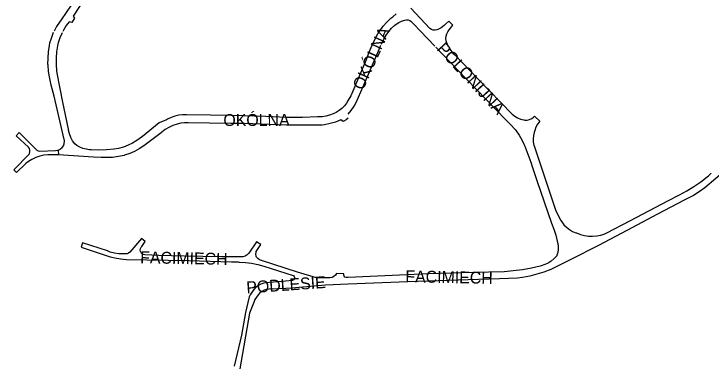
# Model space of a CAD drawing. Extents: x -304109 to -273954, y 21500 to 39796.
# Drawn here: x -290681 to -290095, y 26444 to 26736 of the extents above; entities that cross this region are included whole.
import ezdxf

# ---------------------------------------------------------------- set-up
doc = ezdxf.new("R2010")
doc.units = 0
doc.layers.add('krawedzie_ulic', color=7, linetype='Continuous')
doc.layers.add('nazwy_ulic', color=7, linetype='Continuous')

msp = doc.modelspace()

# ---------------------------------------------------------------- linework, layer by layer
at = {"layer": 'krawedzie_ulic'}
for points in [[(-290602.593, 26789.024), (-290629.036, 26750), (-290641.487, 26731.217), (-290643.045, 26729.209), (-290645.443, 26725.6), (-290647.498, 26721.785)], [(-290621.437, 26750), (-290631.572, 26734.281), (-290630.266, 26732.643), (-290632.459, 26729.078), (-290634.792, 26729.735), (-290637.237, 26726.452), (-290639.532, 26722.627), (-290640.125, 26721.495)], [(-290315.559, 26708.707), (-290316.566, 26711.342), (-290316.822, 26711.845), (-290317.478, 26713.698), (-290317.746, 26715.645), (-290317.616, 26717.607), (-290317.092, 26719.501), (-290316.196, 26721.251), (-290314.966, 26722.784), (-290311.917, 26726.827), (-290315.375, 26730.184), (-290317.764, 26727.871), (-290319.158, 26726.581), (-290321.705, 26724.657), (-290324.473, 26723.066), (-290325.247, 26722.791), (-290326.852, 26722.538), (-290328.47, 26722.683), (-290330.004, 26723.217), (-290331.362, 26724.109), (-290347.227, 26741.225)], [(-290379.328, 26711.219), (-290378.742, 26712.437), (-290375.134, 26719.387), (-290373.204, 26722.389), (-290370.428, 26726.051), (-290367.345, 26729.457), (-290363.977, 26732.582), (-290362.541, 26733.709), (-290359.657, 26736.345)], [(-290372.015, 26710.931), (-290369.871, 26715.063), (-290368.053, 26718.331), (-290365.896, 26721.387), (-290363.425, 26724.195), (-290360.669, 26726.723), (-290359.629, 26727.547), (-290357.405, 26729.079), (-290354.98, 26730.267), (-290352.405, 26731.084), (-290350.835, 26731.385), (-290349.451, 26731.289), (-290348.151, 26730.803), (-290347.042, 26729.969), (-290346.844, 26729.757), (-290344.632, 26727.646), (-290339.471, 26722.102), (-290327.063, 26709.16)], [(-290652.658, 26693.8), (-290652.636, 26699.149), (-290652.214, 26704.493), (-290651.395, 26709.79), (-290650.97, 26711.832), (-290649.817, 26716.009), (-290648.284, 26720.062), (-290647.898, 26720.932)], [(-290379.732, 26710.365), (-290382.874, 26703.191), (-290384.992, 26697.698), (-290397.899, 26667.465), (-290400, 26663.88), (-290401.427, 26661.285), (-290403.19, 26658.905), (-290405.257, 26656.784), (-290407.591, 26654.961), (-290410.149, 26653.469), (-290412.771, 26652.373), (-290415.672, 26651.121), (-290418.709, 26650.245), (-290421.831, 26649.759), (-290424.99, 26649.671), (-290425.884, 26649.719), (-290438.505, 26649.237), (-290451.134, 26649.155), (-290451.508, 26649.159), (-290469.216, 26649.927), (-290498.485, 26650.874), (-290515.791, 26651.104), (-290535.995, 26651.283), (-290539.313, 26651.361), (-290542.616, 26651.04), (-290545.856, 26650.324), (-290548.987, 26649.223), (-290551.963, 26647.755), (-290552.909, 26647.189), (-290559.21, 26644.653), (-290573.117, 26633.212), (-290577.977, 26629.875), (-290581.544, 26627.669), (-290585.305, 26625.812), (-290589.226, 26624.321), (-290593.27, 26623.211), (-290596.979, 26622.546), (-290603.409, 26621.968), (-290609.863, 26621.789), (-290616.315, 26622.009), (-290617.849, 26622.121), (-290620.64, 26622.417), (-290623.361, 26623.106), (-290625.956, 26624.174), (-290628.373, 26625.6), (-290630.181, 26627.01), (-290631.994, 26629.614), (-290633.466, 26632.425), (-290634.573, 26635.398), (-290635.298, 26638.487), (-290635.429, 26639.358), (-290640.097, 26662.071), (-290644.98, 26686.337), (-290645.23, 26688.335), (-290645.617, 26693.645), (-290645.605, 26698.968), (-290645.192, 26704.275), (-290644.383, 26709.537), (-290643.698, 26712.304), (-290642.31, 26716.544), (-290640.548, 26720.642)], [(-290400, 26651.954), (-290397.361, 26655.163), (-290395.043, 26658.61), (-290393.322, 26661.743), (-290387.351, 26675.117), (-290375.13, 26703.85), (-290372.678, 26709.549), (-290372.428, 26710.077)], [(-290326.195, 26708.255), (-290307.944, 26689.218), (-290267.544, 26647.585), (-290263.329, 26643.412), (-290259.405, 26638.964), (-290258.62, 26637.997), (-290256.03, 26634.26), (-290253.779, 26630.309), (-290251.884, 26626.176), (-290251.423, 26625.002), (-290248.684, 26618.392), (-290246.319, 26611.639), (-290245.243, 26608.091), (-290240.538, 26594.435), (-290238.452, 26588.179), (-290228.914, 26560.461), (-290226.905, 26555.146), (-290225.258, 26550.245), (-290223.995, 26545.232), (-290223.598, 26543.194), (-290223.166, 26540.725), (-290223.131, 26538.219), (-290223.495, 26535.74), (-290224.248, 26533.35), (-290224.486, 26532.794), (-290226.626, 26530.493), (-290229.04, 26528.482), (-290231.69, 26526.794), (-290234.533, 26525.456), (-290237.523, 26524.49), (-290238.312, 26524.303), (-290245.814, 26522.517), (-290253.399, 26521.121), (-290261.046, 26520.121), (-290268.586, 26519.527), (-290294.717, 26518.743), (-290332.032, 26517.732), (-290400, 26514.666), (-290401.777, 26514.567), (-290402.701, 26514.975), (-290403.397, 26515.708), (-290403.758, 26516.651), (-290403.729, 26517.661), (-290403.704, 26517.761), (-290409.7, 26518.018), (-290410.707, 26516.637), (-290412.007, 26515.527), (-290413.528, 26514.749), (-290415.188, 26514.344), (-290415.555, 26514.308), (-290426.585, 26514.279), (-290442.703, 26519.227), (-290472.933, 26528.976), (-290474.52, 26529.611), (-290475.916, 26530.596), (-290477.046, 26531.877), (-290477.474, 26532.575), (-290477.719, 26534.13), (-290477.566, 26535.696), (-290477.31, 26536.538), (-290473.621, 26542.428), (-290477.082, 26544.695), (-290483.5, 26535.094), (-290485.033, 26533.742), (-290486.8, 26532.713), (-290488.733, 26532.047), (-290489.502, 26531.894), (-290506.504, 26532.02), (-290538.115, 26532.682), (-290559.485, 26533.101), (-290571.119, 26533.764), (-290572.348, 26533.947), (-290573.456, 26534.508), (-290574.33, 26535.391), (-290574.881, 26536.504), (-290575.052, 26537.735), (-290574.826, 26538.957), (-290574.226, 26540.044), (-290573.724, 26540.573), (-290570.761, 26544.944), (-290574.067, 26547.464), (-290583.806, 26536.037), (-290584.855, 26535.137), (-290586.116, 26534.574), (-290586.769, 26534.437), (-290593.122, 26534.518), (-290596.783, 26535.099), (-290600.36, 26536.071), (-290602.706, 26536.942), (-290623.482, 26543.862), (-290624.711, 26540.162), (-290600.465, 26531.966), (-290595.014, 26530.83), (-290589.496, 26530.087), (-290586.633, 26529.86)], [(-290315.12, 26707.819), (-290313.622, 26705.393), (-290311.8, 26703.2), (-290310.234, 26701.729), (-290290.886, 26681.663), (-290261.978, 26652.085), (-290259.813, 26650.319), (-290257.418, 26648.879), (-290254.843, 26647.796), (-290252.139, 26647.091), (-290251.25, 26646.947), (-290249.257, 26647.025), (-290247.32, 26647.498), (-290245.515, 26648.348), (-290243.916, 26649.54), (-290243.167, 26650.302), (-290238.82, 26646.105), (-290240.538, 26643.702), (-290241.916, 26641.09), (-290242.929, 26638.315), (-290243.342, 26636.647), (-290244.012, 26634.041), (-290244.29, 26631.365), (-290244.168, 26628.677), (-290243.649, 26626.036), (-290243.111, 26624.39), (-290235.455, 26601.02), (-290225.51, 26571.445), (-290223.368, 26566.85), (-290220.87, 26562.439), (-290220.246, 26561.451), (-290218.405, 26559.019), (-290216.261, 26556.849), (-290213.852, 26554.978), (-290211.219, 26553.437), (-290208.408, 26552.254), (-290207.84, 26552.066), (-290204.584, 26550.797), (-290201.204, 26549.909), (-290197.744, 26549.412), (-290194.251, 26549.313), (-290190.769, 26549.614), (-290187.345, 26550.311), (-290184.022, 26551.394), (-290182.725, 26551.935), (-290162.468, 26562.612), (-290130.875, 26579.237), (-290121.166, 26584.067), (-290114.985, 26587.393), (-290109.003, 26591.066), (-290103.24, 26595.074), (-290097.714, 26599.403), (-290096.843, 26600.134), (-290094.378, 26602.295)], [(-290400, 26648.752), (-290401.654, 26647.209), (-290403.554, 26645.98), (-290404.09, 26645.713), (-290406.136, 26647.078), (-290410.615, 26645.358), (-290415.222, 26644.018), (-290419.925, 26643.066), (-290422.01, 26642.772), (-290438.581, 26642.69), (-290447.857, 26642.773), (-290451.847, 26642.783), (-290487.493, 26644.015), (-290495.625, 26644.189), (-290498.7, 26644.216), (-290534.557, 26644.586), (-290537.701, 26644.636), (-290540.826, 26644.288), (-290543.881, 26643.545), (-290544.022, 26643.501), (-290547.491, 26642.348), (-290550.814, 26640.824), (-290553.951, 26638.946), (-290556.864, 26636.737), (-290557.51, 26636.174), (-290572.046, 26625.399), (-290575.784, 26622.871), (-290579.73, 26620.684), (-290583.855, 26618.854), (-290588.125, 26617.397), (-290588.514, 26617.285), (-290593.374, 26616.282), (-290598.299, 26615.674), (-290603.256, 26615.465), (-290607.845, 26615.627), (-290614.476, 26615.915), (-290643.712, 26617.751), (-290652.683, 26617.78), (-290656.191, 26617.402), (-290659.634, 26616.629), (-290662.968, 26615.472), (-290666.149, 26613.945), (-290667.774, 26612.983), (-290669.772, 26611.719), (-290671.28, 26610.397), (-290679.051, 26602.841), (-290681.316, 26605.225), (-290668.564, 26618.226), (-290668.247, 26618.831), (-290667.856, 26620.208), (-290667.858, 26621.64), (-290668.256, 26623.016), (-290669.016, 26624.229), (-290679.525, 26633.803), (-290677.034, 26636.653), (-290663.159, 26622.804), (-290662.101, 26621.804), (-290660.812, 26621.127), (-290659.568, 26620.841), (-290646.398, 26621.308), (-290644.484, 26621.653), (-290642.68, 26622.381), (-290642.013, 26622.769), (-290640.724, 26623.982), (-290639.739, 26625.453), (-290639.109, 26627.107), (-290638.995, 26627.622), (-290638.7, 26628.871), (-290638.802, 26630.149), (-290639.016, 26630.799), (-290647.599, 26667.145), (-290649.877, 26676.315), (-290651.193, 26681.985), (-290652.117, 26687.733), (-290652.644, 26693.53), (-290652.658, 26693.8)], [(-290652.658, 26693.8), (-290652.683, 26694.285)], [(-290652.658, 26693.789), (-290652.658, 26693.8)], [(-290644.091, 26621.775), (-290643.71, 26617.751)], [(-290081.287, 26605.675), (-290099.815, 26590.014), (-290104.455, 26586.681), (-290109.317, 26583.68), (-290114.377, 26581.027), (-290117.301, 26579.692), (-290139.617, 26567.923), (-290165.542, 26554.119), (-290189.281, 26541.587), (-290212.563, 26529.664), (-290229.415, 26521.479), (-290235.226, 26519.206), (-290241.17, 26517.31), (-290247.223, 26515.799), (-290253.361, 26514.678), (-290257.4, 26514.16), (-290272.601, 26513.578), (-290298.96, 26512.743), (-290349.748, 26510.971), (-290400, 26509.122), (-290419.092, 26508.291), (-290447.379, 26505.645), (-290452.439, 26505.385), (-290466.576, 26504.748), (-290468.689, 26504.541), (-290470.727, 26503.943), (-290472.616, 26502.974), (-290474.291, 26501.669), (-290475.692, 26500.073), (-290475.744, 26500), (-290477.27, 26498.245), (-290478.474, 26496.254), (-290479.206, 26494.454), (-290483.134, 26484.784), (-290491.096, 26437.77)], [(-290586.633, 26529.86), (-290534.236, 26528.886), (-290498.106, 26527.777), (-290492.515, 26527.676), (-290491.695, 26527.668), (-290486.455, 26527.389), (-290481.251, 26526.712)], [(-290481.251, 26526.712), (-290476.113, 26525.641), (-290471.072, 26524.181), (-290446.287, 26516.463), (-290445.999, 26516.239), (-290445.43, 26515.455), (-290445.221, 26514.508), (-290445.408, 26513.556), (-290445.96, 26512.759), (-290446.784, 26512.248), (-290452.738, 26511.513), (-290469.703, 26510.062), (-290471.025, 26509.804), (-290473.392, 26509.031), (-290475.605, 26507.888), (-290477.607, 26506.407), (-290479.346, 26504.624), (-290480.778, 26502.587), (-290482.378, 26500), (-290483.387, 26498.484), (-290486.484, 26485.223), (-290489.663, 26466.041), (-290495.877, 26440.129)]]:
    msp.add_lwpolyline(points, dxfattribs=at)

# ---------------------------------------------------------------- texts
at = {"layer": 'nazwy_ulic'}
for s, rotation, p in [('OKÓLNA', 65.795811, (-290387.519, 26671.541)), ('POLONIJNA', 312.95855, (-290325.974, 26706.414)), ('OKÓLNA', 0.162967, (-290505.019, 26642.017)), ('FACIMIECH', 358.860536, (-290575.133, 26526.657)), ('PODLESIE', 3.979119, (-290485.379, 26501.235)), ('FACIMIECH', 358.860536, (-290351.931, 26510.684))]:
    msp.add_text(s, height=10, rotation=rotation, dxfattribs=at).set_placement(p)

doc.saveas('drawing.dxf')
